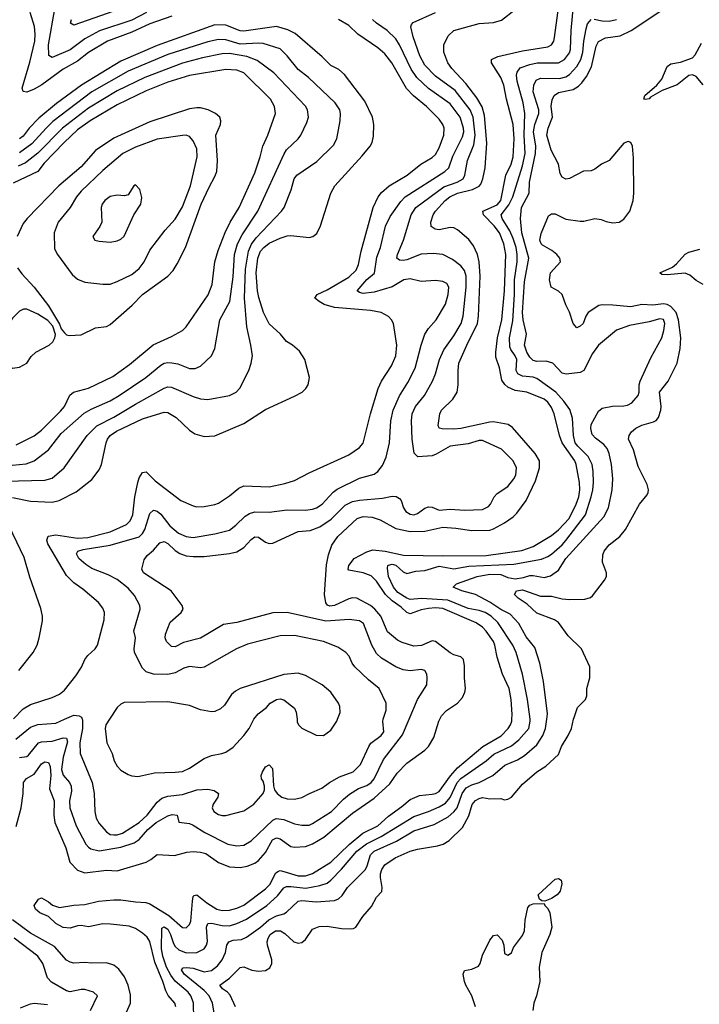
# Model space of a CAD drawing. Header units: inches. Extents: x 1834610 to 2027685, y 642842 to 774116.
# Tile 580 of 632: x 1984370 to 1988128, y 758424 to 763869. Entities that reach past the tile are written whole.
import ezdxf

# ---------------------------------------------------------------- set-up
doc = ezdxf.new("R2010")
doc.units = ezdxf.units.IN
doc.header["$MEASUREMENT"] = 0
doc.layers.add('B9785', color=7, linetype='Continuous')
doc.layers.add('B9786', color=7, linetype='Continuous')

msp = doc.modelspace()

# ---------------------------------------------------------------- linework, layer by layer
at = {"layer": 'B9785', "color": 5}
for points, elevation in [([(1984349, 759891), (1984430, 759956.4), (1984470, 759970.6), (1984570, 759978.5), (1984618.3, 760000)], 460), ([(1984350, 759407.2), (1984378.9, 759510), (1984389.6, 759590), (1984391.2, 759650), (1984407.8, 759672.2), (1984450, 759697.3), (1984490, 759753.8), (1984510, 759764.1), (1984530, 759761.8), (1984539.3, 759739.3), (1984542.5, 759690), (1984535.6, 759615.6), (1984560.6, 759550), (1984558.5, 759470), (1984565.2, 759430), (1984626.1, 759290), (1984647.7, 759210), (1984690, 759166), (1984730, 759151.2), (1984850, 759165), (1984910, 759162), (1985069.6, 759210.4), (1985095.9, 759224.1), (1985130, 759252.7), (1985226.3, 759246.3), (1985294.4, 759265.6), (1985330, 759268.8), (1985370, 759266.1), (1985398.7, 759258.7), (1985470, 759208.3), (1985530, 759183.5), (1985590, 759180.4), (1985628.1, 759188.1), (1985670, 759204.6), (1985690, 759218.4), (1985730, 759264.2), (1985767.3, 759332.7), (1985790, 759343.6), (1985810, 759338.4), (1985870, 759296.9), (1985890, 759292.2), (1985950, 759295.7), (1985990, 759310.6), (1986052.1, 759347.9), (1986210, 759481.3), (1986330, 759564.6), (1986416.1, 759643.9), (1986458, 759702), (1986510, 759756.8), (1986610.8, 759830), (1986630.8, 759850), (1986659.7, 759900.3), (1986687.6, 759990), (1986692.6, 760000)], 420), ([(1984370, 759788.9), (1984410, 759794.3), (1984419, 759801), (1984474.8, 759870), (1984490, 759876.3), (1984550, 759878.7), (1984610, 759897.2), (1984630, 759894.8), (1984634.6, 759874.6), (1984610, 759789.7), (1984601.8, 759721.8), (1984610, 759690.2), (1984645.3, 759650), (1984654.6, 759630), (1984656.6, 759603.4), (1984645.3, 759550), (1984647.8, 759510), (1984683.3, 759410), (1984736.1, 759310), (1984750, 759292.7), (1984763.8, 759283.8), (1984810, 759271.8), (1984930, 759292), (1985003.1, 759316.9), (1985030, 759334.8), (1985078.1, 759390), (1985125.7, 759430), (1985190, 759467), (1985214, 759474), (1985240.5, 759470), (1985250.4, 759430.4), (1985310, 759422.9), (1985330, 759415), (1985393.4, 759373.4), (1985521.1, 759310), (1985570, 759299.5), (1985610, 759304.2), (1985650, 759327.3), (1985770, 759443), (1985788.9, 759451.1), (1985830, 759446.1), (1985890, 759422.2), (1985930, 759414.3), (1985970, 759414.7), (1985990, 759424.6), (1986095, 759490), (1986161.2, 759558.8), (1986194, 759586), (1986243, 759617), (1986290, 759634.7), (1986313, 759650), (1986329.9, 759670), (1986381.5, 759778.5), (1986486.7, 759913.3), (1986523.7, 760000)], 440), ([(1985233.9, 758410), (1985228.4, 758430), (1985192, 758472), (1985177.9, 758497.9), (1985161.8, 758550), (1985117, 758657), (1985090, 758770.7), (1985075.2, 758795.2), (1985050, 758817.8), (1985010, 758842.6), (1984975.3, 758855.3), (1984872.2, 758867.8), (1984830, 758869.1), (1984750, 758853), (1984710, 758859.6), (1984690, 758858.1), (1984650, 758845.2), (1984610, 758849), (1984570.4, 758870), (1984529.9, 758909.9), (1984482.6, 758930), (1984456.9, 758950), (1984449.5, 758970), (1984475.1, 759004.9), (1984490, 759013.1), (1984530, 758990.2), (1984551.2, 758971.2), (1984590, 758959.2), (1984670, 758972.3), (1984730, 758974.9), (1984806.6, 758993.4), (1984890, 759001.7), (1984930, 759002.2), (1985009.9, 758990.1), (1985067.2, 758987.2), (1985090, 758979.5), (1985194.2, 758914.2), (1985270, 758848.2), (1985290, 758847.2), (1985310, 758864.7), (1985316.7, 758883.3), (1985325.3, 758994.7), (1985330, 759019.5), (1985335.3, 759024.7), (1985350, 759029.3), (1985404.7, 758984.7), (1985460.7, 758950), (1985490, 758942), (1985530, 758944.3), (1985570, 758955.2), (1985610, 758972.5), (1985730, 759062.2), (1985753.1, 759086.9), (1985786.8, 759150), (1985800.6, 759159.4), (1985810, 759163.4), (1985830, 759159), (1985910, 759134.9), (1985950, 759134.8), (1985990, 759147.5), (1986090, 759209.7), (1986192.7, 759307.3), (1986267, 759370), (1986350, 759410.1), (1986410, 759464.4), (1986483, 759517), (1986530, 759557.1), (1986580.8, 759579.2), (1986650, 759585.3), (1986670, 759589.6), (1986690, 759600.7), (1986752.3, 759687.7), (1986790, 759731.4), (1986930.5, 759849.5), (1987032.2, 759907.8), (1987071.1, 759950), (1987083.4, 759970), (1987090.5, 759990), (1987091.3, 760000)], 380), ([(1984716, 760000), (1984717.1, 759997.1), (1984717, 759950), (1984703.3, 759870), (1984705.5, 759810), (1984770.9, 759650), (1984782.3, 759590), (1984785.5, 759490), (1984793.8, 759453.8), (1984810, 759423.6), (1984850, 759376.9), (1984870, 759363.8), (1984890, 759360.5), (1984910, 759361.2), (1984938.5, 759370), (1985030, 759430.1), (1985075.3, 759470), (1985130, 759542.6), (1985156.2, 759563.8), (1985190, 759575), (1985270, 759584.2), (1985350, 759610.1), (1985410, 759613.6), (1985446.1, 759606.1), (1985470.2, 759590.2), (1985465, 759570), (1985440.2, 759530), (1985434.9, 759510), (1985443.1, 759490), (1985470, 759474), (1985490, 759467.3), (1985510, 759468.3), (1985610, 759494), (1985664.6, 759530), (1985715.8, 759590), (1985723.5, 759610), (1985724.7, 759630), (1985717, 759657), (1985707.6, 759670), (1985706, 759690), (1985712.3, 759710), (1985730, 759736.3), (1985750, 759747.3), (1985768, 759728), (1985772.9, 759632.9), (1985779.7, 759610), (1985793.5, 759590), (1985820.2, 759570), (1985850, 759559.6), (1985890, 759558), (1985930, 759566.8), (1985973, 759590), (1986041.6, 759618.4), (1986083.5, 759650), (1986137.8, 759682.2), (1986214.6, 759710), (1986254.7, 759750), (1986299.9, 759850), (1986312.1, 759867.9), (1986368.8, 759910), (1986383.2, 759930), (1986377.7, 759990), (1986380.8, 760000)], 460), ([(1984866.7, 760000), (1984847.1, 759970), (1984842.3, 759950), (1984852.2, 759870), (1984880.7, 759810), (1984892.9, 759770), (1984910, 759740.4), (1984930, 759719.3), (1984970, 759694), (1984990, 759687.3), (1985023.9, 759683.9), (1985050, 759689.1), (1985115.2, 759704.8), (1985230, 759707), (1985270, 759712), (1985309.7, 759730), (1985390, 759783.6), (1985430, 759800.3), (1985488, 759810), (1985510, 759818), (1985550, 759846.4), (1985609.6, 759910), (1985639.3, 759950), (1985662.5, 759997.5), (1985664.5, 760000)], 480), ([(1985335.2, 758255.2), (1985331.4, 758431.4), (1985316.2, 758470), (1985301.9, 758490), (1985230, 758551.7), (1985205.5, 758585.5), (1985182.2, 758630), (1985161.9, 758690), (1985154.7, 758730), (1985155.8, 758844.2), (1985170, 758852.2), (1985190, 758838.7), (1985204.7, 758810), (1985220.2, 758760.2), (1985230, 758743.9), (1985250, 758725), (1985290, 758708.8), (1985349.9, 758710.1), (1985389.7, 758730), (1985403.7, 758750), (1985409.1, 758770.9), (1985402.7, 758850), (1985410, 758870.2), (1985430, 758873.1), (1985490, 758859.7), (1985530, 758858.6), (1985570, 758870.1), (1985624.7, 758895.3), (1985737.6, 758970), (1985796, 759024), (1985830, 759068.4), (1985845.2, 759074.8), (1985870, 759076.2), (1985953.1, 759066.9), (1986030, 759080.7), (1986070, 759094.2), (1986091.4, 759110), (1986150, 759170.6), (1986234.3, 759270), (1986288, 759312), (1986368.1, 759351.9), (1986550, 759463.3), (1986630, 759490.6), (1986690, 759516), (1986723.8, 759536.2), (1986750, 759568.3), (1986789, 759650), (1986810, 759672.7), (1986948.8, 759771.2), (1986992.2, 759807.8), (1987090, 759853), (1987130, 759886.8), (1987186.1, 759950), (1987193.4, 759990), (1987192.1, 760000)], 360), ([(1985459, 758299), (1985436.1, 758430), (1985418.8, 758470), (1985390, 758499.9), (1985280.2, 758590), (1985265.7, 758614.3), (1985274.2, 758625.8), (1985292.6, 758627.4), (1985330, 758624.2), (1985390, 758603.3), (1985430, 758610.7), (1985464.2, 758635.8), (1985489.3, 758670), (1985507.8, 758710), (1985515.8, 758750), (1985527.2, 758770), (1985550, 758777.6), (1985597.3, 758782.7), (1985625.2, 758794.8), (1985701.6, 758850), (1985748.4, 758891.6), (1985790, 758913.6), (1985830, 758924.6), (1985846.4, 758933.6), (1985910, 758993.8), (1985930, 758997.5), (1986010, 758990.9), (1986110, 758997.5), (1986133.1, 759006.9), (1986153.9, 759026.1), (1986183, 759070), (1986282.4, 759170), (1986292.3, 759190), (1986309.3, 759250), (1986330.7, 759270), (1986453.6, 759326.4), (1986550, 759382.9), (1986662.7, 759417.3), (1986738.5, 759461.5), (1986770, 759487.5), (1986788.7, 759511.3), (1986817.1, 759590), (1986839.6, 759620.4), (1986870, 759637.9), (1986910.7, 759650), (1986986.4, 759690), (1987053.3, 759746.7), (1987123.3, 759776.7), (1987160.6, 759799.4), (1987230, 759859.5), (1987262, 759910), (1987277.1, 759950), (1987284.3, 760000)], 340), ([(1985564.2, 758410), (1985533.4, 758473.4), (1985519.4, 758490), (1985490.8, 758510), (1985476.8, 758530), (1985531.1, 758568.9), (1985590, 758627.1), (1985610, 758631.2), (1985653.3, 758613.3), (1985690, 758606.2), (1985728.8, 758611.2), (1985754.1, 758625.9), (1985765.2, 758650), (1985764.9, 758670), (1985739.6, 758750), (1985738.6, 758770), (1985743.4, 758790), (1985755.6, 758810), (1985784.4, 758830), (1985811.7, 758830), (1985835.6, 758815.6), (1985886.9, 758770), (1985910, 758761.3), (1985930, 758766), (1985950, 758782.3), (1985990, 758839), (1986025.4, 758854.6), (1986070, 758856.8), (1986150, 758843.9), (1986198.2, 758841.8), (1986216.8, 758843.2), (1986229.7, 758850.3), (1986268.3, 758910), (1986315, 758965), (1986342.8, 759017.2), (1986372.4, 759047.6), (1986374.8, 759070), (1986364.9, 759124.9), (1986365.7, 759145.7), (1986373, 759170), (1986390, 759195.4), (1986446.4, 759233.6), (1986529.5, 759270.5), (1986570, 759282.1), (1986680.3, 759299.7), (1986711.1, 759310), (1986745.6, 759330), (1986817.8, 759402.2), (1986853.3, 759466.7), (1986871.2, 759528.8), (1986890, 759550.9), (1986910, 759562.5), (1986930, 759567.1), (1986970, 759559.5), (1987030, 759561.6), (1987050, 759554.2), (1987070, 759558), (1987089.7, 759570), (1987150, 759641.8), (1987230, 759709.4), (1987279, 759741), (1987350, 759806), (1987366.8, 759850), (1987403.5, 759910), (1987420.5, 759950), (1987432.9, 760000)], 320), ([(1985903.8, 760000), (1985905.3, 759985.3), (1985911.3, 759970), (1985930, 759951.3), (1986010, 759911.7), (1986050, 759910.4), (1986090, 759939.3), (1986123.6, 759990), (1986127.3, 760000)], 480), ([(1986889.6, 758410), (1986870.8, 758470), (1986836.2, 758530), (1986830, 758549.4), (1986822, 758590), (1986829.2, 758610), (1986870, 758617.3), (1986906.2, 758633.8), (1986916.3, 758650), (1986930, 758696.3), (1986970, 758779.1), (1986990, 758804), (1987010, 758807.3), (1987038, 758778), (1987046.7, 758750), (1987050, 758705.5), (1987070, 758694.9), (1987090, 758708.5), (1987101.3, 758738.7), (1987150, 758804.9), (1987161.4, 758830), (1987165.3, 758890), (1987180, 758960), (1987190, 758972.4), (1987210, 758979.5), (1987270, 758982), (1987273, 758970), (1987290, 758953), (1987301.2, 758930), (1987312.3, 758850), (1987301.5, 758810), (1987257.1, 758710), (1987243, 758630), (1987245.4, 758550), (1987228, 758470), (1987212.9, 758430), (1987208.1, 758390)], 280), ([(1984912, 758268), (1984982.6, 758430), (1984983.3, 758476.7), (1984969.9, 758529.9), (1984950, 758576), (1984918.7, 758618.7), (1984890, 758640.7), (1984850, 758652.6), (1984770, 758651.1), (1984730, 758655.2), (1984670, 758651.6), (1984650, 758656.5), (1984628.6, 758668.6), (1984562.7, 758742.7), (1984430, 758816.4), (1984330, 758890.6)], 420), ([(1984761.5, 758390), (1984800.9, 758470), (1984779, 758490), (1984730, 758506.2), (1984710, 758506.4), (1984650, 758493.3), (1984630, 758498.5), (1984546.7, 758546.6), (1984523.7, 758570), (1984497.9, 758650), (1984470.6, 758690), (1984339.8, 758790)], 440), ([(1984375.4, 758404.6), (1984430, 758426), (1984450, 758429.3), (1984523.6, 758423.6)], 440)]:
    msp.add_lwpolyline(points, dxfattribs=dict(at, elevation=elevation))
at = {"layer": 'B9785', "color": 5, "elevation": 280}
msp.add_lwpolyline([(1987274, 758994), (1987256.5, 758996.5), (1987244.5, 759004.5), (1987236.2, 759030), (1987330, 759115.3), (1987350, 759118.7), (1987364.9, 759110), (1987368, 759090), (1987358.9, 759050), (1987342.6, 759030), (1987310, 759008.2)], close=True, dxfattribs=at)
at = {"layer": 'B9786', "color": 5}
for points, elevation in [([(1985032.9, 763967.1), (1984670, 763838.5), (1984651.1, 763850), (1984656.3, 763870)], 440), ([(1987091.3, 760000), (1987093.4, 760026.6), (1987087.7, 760110), (1987077.3, 760170), (1987040.4, 760250), (1987010, 760343.6), (1986997.8, 760410), (1986989.9, 760430), (1986950, 760488.3), (1986930, 760509.2), (1986894.1, 760534.1), (1986710, 760612.8), (1986670, 760616.4), (1986630, 760613.4), (1986590, 760606.3), (1986530, 760582.8), (1986510, 760589.9), (1986479.7, 760619.7), (1986430, 760654.9), (1986392.1, 760690), (1986343.6, 760763.6), (1986312.8, 760792.8), (1986270, 760811), (1986190, 760824.5), (1986185.7, 760830), (1986189.9, 760850), (1986220.2, 760890), (1986290, 760926.4), (1986323, 760937), (1986390.6, 760929.4), (1986492.6, 760907.4), (1986710, 760904.1), (1986950, 760906.5), (1987146.7, 760933.3), (1987210, 760956), (1987310, 761016.8), (1987350, 761048.3), (1987407.6, 761110), (1987447, 761190), (1987460.9, 761230), (1987467.9, 761270), (1987465.2, 761310), (1987447, 761410), (1987439.9, 761430), (1987369.9, 761530), (1987354.4, 761570), (1987324.7, 761690), (1987310, 761724), (1987290, 761753.1), (1987270, 761770.8), (1987173.6, 761810), (1987110, 761818.2), (1987070, 761837.1), (1987051.7, 761851.7), (1987035.8, 761875.8), (1987023.5, 761943.5), (1987003, 762003), (1987002.3, 762030), (1987012.4, 762110), (1987036.8, 762210), (1987050.2, 762370), (1987058.7, 762570), (1987048, 762630), (1987023.4, 762690), (1986993.2, 762730), (1986935.1, 762790), (1986930.5, 762810), (1987010, 762846.2), (1987030.5, 762870), (1987057.8, 763010), (1987087, 763070), (1987099.6, 763110), (1987105.1, 763210), (1987099.1, 763290), (1987061.8, 763430), (1987047, 763507), (1987029.9, 763549.9), (1986978.5, 763630), (1986978.3, 763650), (1987014.5, 763665.5), (1987150, 763697.9), (1987290, 763720.1), (1987309.9, 763730.1), (1987322.8, 763750), (1987327.8, 763770), (1987356.9, 763990)], 380), ([(1985071.3, 763908.7), (1984990, 763866.8), (1984811.9, 763808.1), (1984730, 763763.6), (1984650, 763702.6), (1984550, 763659.4), (1984530.7, 763670.7), (1984528.7, 763730), (1984565.2, 763930)], 460), ([(1986692.6, 760000), (1986701.7, 760018.3), (1986730.4, 760049.6), (1986790.7, 760089.3), (1986818.8, 760121.2), (1986832.3, 760150), (1986835.7, 760170), (1986829.8, 760230.2), (1986830, 760295.3), (1986823.5, 760330), (1986810, 760346), (1986770, 760355.9), (1986750, 760367.6), (1986670, 760431.2), (1986650, 760433.1), (1986591.3, 760408.7), (1986550, 760404), (1986484.7, 760424.7), (1986458.3, 760438.3), (1986403.3, 760483.3), (1986367.7, 760570), (1986334.7, 760610), (1986310, 760629), (1986234.3, 760670), (1986210, 760672.1), (1986190, 760667), (1986111, 760629), (1986085.9, 760625.9), (1986071.5, 760631.5), (1986063.5, 760643.5), (1986056.2, 760690), (1986066, 760854), (1986077.5, 760910), (1986096.7, 760963.3), (1986128.7, 761011.3), (1986235.6, 761110), (1986270, 761120.8), (1986318.2, 761118.2), (1986363.5, 761103.5), (1986450, 761055), (1986530, 761039.5), (1986610, 761039.7), (1986710, 761062), (1986782.5, 761057.5), (1986870, 761044), (1986970, 761046.5), (1986990, 761052.9), (1987050, 761086.1), (1987099.6, 761120.4), (1987119.3, 761140.7), (1987170.8, 761210), (1987221.5, 761318.5), (1987244.6, 761390), (1987244.2, 761430), (1987221.1, 761470), (1987094.1, 761614.1), (1987070.3, 761630.3), (1986990, 761644.8), (1986970, 761644), (1986810, 761608.2), (1986770, 761604.8), (1986705.9, 761605.9), (1986689.9, 761609.9), (1986684.7, 761624.7), (1986692.9, 761690), (1986703.2, 761710), (1986764.5, 761770), (1986788.8, 761810), (1986795.5, 761850), (1986794.1, 761930), (1986799, 761970), (1986842.1, 762070), (1986901.7, 762190), (1986907.8, 762230), (1986916.2, 762450), (1986910.7, 762530), (1986902.3, 762570), (1986879, 762619), (1986853.1, 762653.1), (1986790, 762707.8), (1986770, 762717.8), (1986750, 762719.5), (1986690, 762707.2), (1986667, 762710), (1986646.1, 762726.1), (1986643.5, 762750), (1986656.8, 762790), (1986669.9, 762810), (1986723.6, 762870), (1986747.7, 762890), (1986790, 762909.4), (1986874.6, 762930), (1986910, 762948.1), (1986919.6, 762960.4), (1986931.3, 762988.7), (1986943.4, 763050), (1986953.1, 763186.9), (1986939.4, 763339.4), (1986926.8, 763386.8), (1986897, 763437), (1986836.7, 763516.7), (1986759.5, 763599.5), (1986738.3, 763630), (1986715.2, 763690), (1986715.7, 763730), (1986739.4, 763780.6), (1986771.1, 763808.9), (1986910, 763847.7), (1986990, 763854.2), (1987033.9, 763866.1), (1987110, 763925)], 420), ([(1987192.1, 760000), (1987177.8, 760110), (1987150.4, 760250), (1987116, 760370), (1987097.6, 760410), (1987014.6, 760534.6), (1986977.3, 760570), (1986943.9, 760590), (1986910, 760601.8), (1986850, 760613.1), (1986738.2, 760658.2), (1986591.8, 760668.2), (1986530, 760663.1), (1986510, 760669.2), (1986460.9, 760700.9), (1986436.7, 760730), (1986409.9, 760790), (1986404.2, 760835.8), (1986405.7, 760850), (1986410, 760853.4), (1986430, 760857.6), (1986450, 760853.2), (1986490, 760816.3), (1986510, 760805.9), (1986560.6, 760819.4), (1986610, 760822.6), (1986690, 760847.5), (1986770, 760831.5), (1986853, 760847), (1987101.7, 760858.4), (1987255.1, 760884.9), (1987290, 760899.6), (1987310, 760914.2), (1987370, 760965.6), (1987390, 760988.4), (1987499.4, 761130), (1987529.2, 761230), (1987539.3, 761270), (1987542.7, 761310), (1987541.5, 761370), (1987534.9, 761410), (1987514.1, 761454.1), (1987455.9, 761510), (1987442, 761530), (1987432.8, 761570), (1987426.2, 761666.2), (1987412.7, 761712.7), (1987379.6, 761759.6), (1987334.9, 761810), (1987230, 761884.1), (1987210, 761891.7), (1987150, 761897.3), (1987124.5, 761910), (1987114.5, 761930), (1987118.4, 761990), (1987109.8, 762010), (1987084.9, 762044.9), (1987080.9, 762060.9), (1987078.9, 762110), (1987096.2, 762203.8), (1987106.5, 762350), (1987106.4, 762430), (1987120.8, 762530), (1987120.4, 762570), (1987115.2, 762610), (1987099.5, 762659.5), (1987081.1, 762701.1), (1987037.9, 762770), (1987033, 762790), (1987075, 762845), (1987097.5, 762890), (1987150, 763060.2), (1987165.4, 763130), (1987158.6, 763230), (1987163.4, 763350), (1987153.8, 763410), (1987120.1, 763530), (1987116.9, 763563.1), (1987120, 763580), (1987137.4, 763602.6), (1987190, 763622.1), (1987231, 763631), (1987348.6, 763631.4), (1987382.6, 763650), (1987410, 763686.2), (1987415, 763705), (1987418.7, 763810), (1987432.2, 763947.8)], 360), ([(1987432.9, 760000), (1987435.4, 760010), (1987455.2, 760064.8), (1987498.4, 760110), (1987505.1, 760130), (1987506, 760170), (1987522, 760230), (1987522.7, 760290), (1987477.4, 760390), (1987402.5, 760462.5), (1987350, 760534.5), (1987327.8, 760550), (1987230, 760586.6), (1987176.1, 760636.1), (1987126.9, 760670), (1987106, 760690), (1987117, 760710), (1987150, 760715.6), (1987250, 760681.3), (1987310, 760680.7), (1987370, 760666.6), (1987410, 760662.9), (1987495, 760665), (1987526.3, 760673.7), (1987537.2, 760682.8), (1987604.2, 760770), (1987614.7, 760790), (1987615.6, 760810), (1987593.3, 760870), (1987594.7, 760910), (1987601.7, 760930), (1987630, 760965.3), (1987689.2, 761010.7), (1987719.8, 761050), (1987797.7, 761190), (1987838.9, 761241.1), (1987844.8, 761255.2), (1987846.8, 761270), (1987838.9, 761298.9), (1987790, 761398.4), (1987764.5, 761490), (1987736.5, 761550), (1987739.3, 761570), (1987752.2, 761590), (1987776.9, 761610), (1987810, 761626.4), (1987875.4, 761644.6), (1987890, 761653.1), (1987901.8, 761670), (1987914.8, 761710), (1987916.5, 761730), (1987907.2, 761810), (1987954.9, 761870), (1988006.1, 761970), (1988022.9, 762050), (1988025.7, 762110), (1988012.5, 762210), (1988000.5, 762250), (1987970, 762284), (1987950, 762294), (1987930, 762297.1), (1987870, 762290.3), (1987810, 762294.2), (1987750, 762280.4), (1987650, 762291), (1987590, 762292.1), (1987571.8, 762288.2), (1987513, 762250), (1987500.4, 762230), (1987486, 762190), (1987470, 762174), (1987450, 762164.5), (1987430, 762189.2), (1987410.9, 762250.9), (1987390, 762293.2), (1987369.7, 762349.7), (1987350, 762367.6), (1987308.5, 762390), (1987298.8, 762430), (1987305.8, 762470), (1987359.7, 762530), (1987355.8, 762550), (1987339.4, 762570), (1987312.4, 762592.4), (1987261.6, 762621.6), (1987253.3, 762630), (1987246.8, 762650), (1987253.8, 762686.2), (1987294.7, 762785.3), (1987310, 762796.5), (1987330, 762795.2), (1987390, 762765.5), (1987470, 762754.4), (1987490, 762754.8), (1987550, 762769.4), (1987585, 762765), (1987612.5, 762752.5), (1987650, 762745.2), (1987685.2, 762750), (1987710, 762766.7), (1987743.5, 762810), (1987761.5, 762870), (1987765.6, 762910), (1987763.5, 763103.5), (1987758, 763170), (1987749.4, 763189.4), (1987735.1, 763195.1), (1987710, 763186.6), (1987629.5, 763090.5), (1987587.6, 763070), (1987550, 763042), (1987530, 763034), (1987488.3, 763031.7), (1987410, 762990.6), (1987390, 762988), (1987370, 762998.3), (1987359.4, 763019.4), (1987349.8, 763070), (1987308.3, 763148.3), (1987285.2, 763230), (1987291.5, 763270), (1987316.7, 763330), (1987308, 763392), (1987313.5, 763426.5), (1987326, 763450), (1987350, 763467.4), (1987430, 763482.8), (1987459.2, 763500.8), (1987479, 763521), (1987504.2, 763555.8), (1987532.2, 763607.8), (1987557.8, 763722.2), (1987570.9, 763749.1), (1987610, 763768.9), (1987690, 763779.4), (1987751.1, 763808.9), (1987910, 763914)], 320), ([(1984336.7, 760003.3), (1984390, 760057.5), (1984430, 760081.5), (1984550, 760121.4), (1984590, 760139.3), (1984618.1, 760161.9), (1984679.9, 760240.1), (1984712.1, 760287.9), (1984730, 760330.3), (1984747.2, 760352.8), (1984788.4, 760390), (1984801.1, 760410), (1984838, 760550), (1984839.8, 760590), (1984830, 760615.1), (1984805.2, 760645.2), (1984720.3, 760720.3), (1984670, 760755.4), (1984630, 760795), (1984525.3, 760970), (1984519.9, 760990), (1984527.4, 761012.6), (1984570, 761021), (1984690, 761002.6), (1984746.4, 761006.4), (1984870, 761036.5), (1984961.7, 761078.3), (1984981.5, 761098.5), (1984996.2, 761130), (1985007.7, 761230), (1985023, 761310), (1985030, 761335.8), (1985050, 761364.6), (1985070, 761368.8), (1985119.1, 761319.1), (1985261.1, 761210), (1985330, 761180.6), (1985350, 761175.9), (1985390, 761176.2), (1985450, 761187.5), (1985470, 761196.2), (1985530, 761236.5), (1985581.6, 761278.4), (1985610, 761291.1), (1985750, 761286.4), (1985836.2, 761303.8), (1985890, 761320.6), (1985970, 761363.7), (1986190, 761462.3), (1986250, 761502.9), (1986270, 761527.4), (1986309.2, 761690), (1986352.5, 761830), (1986370.4, 761869.6), (1986425.3, 761954.7), (1986449.2, 762010), (1986455, 762070), (1986436.5, 762190), (1986426.4, 762210), (1986410, 762227.4), (1986369.2, 762249.2), (1986310, 762260.9), (1986110, 762278.4), (1986054.6, 762294.6), (1986026, 762310), (1986002.9, 762330), (1986014.5, 762350), (1986070, 762375.3), (1986190, 762446), (1986230, 762484.1), (1986244.3, 762515.7), (1986259.2, 762590), (1986324.1, 762830), (1986352.6, 762890), (1986370, 762912.7), (1986413.2, 762950), (1986511.8, 763010), (1986589, 763071), (1986650, 763106.7), (1986670, 763124.7), (1986690, 763160.3), (1986715.3, 763230), (1986717.8, 763270), (1986710.3, 763290.3), (1986690, 763319), (1986620.2, 763390), (1986547.7, 763447.7), (1986508.3, 763488.3), (1986427.5, 763630), (1986390, 763681), (1986350, 763714), (1986240.7, 763790), (1986190, 763837.8), (1986133.5, 763870)], 480), ([(1985211.3, 763888.7), (1985090, 763847.2), (1984990, 763800.8), (1984855.5, 763750), (1984751.3, 763688.7), (1984690, 763639.5), (1984610, 763596.4), (1984491.9, 763510), (1984450, 763485.7), (1984409.1, 763469.1), (1984390, 763471.3), (1984383.2, 763490), (1984425.6, 763634.4), (1984453.5, 763750), (1984456.3, 763790), (1984452.6, 763832.6), (1984428.2, 763910)], 480), ([(1986380.8, 760000), (1986396.8, 760050), (1986396.4, 760090), (1986358.3, 760170), (1986298.9, 760218.9), (1986223.9, 760290), (1986208.4, 760310), (1986191.1, 760350), (1986173, 760370), (1986130, 760399.8), (1986049.9, 760429.9), (1985890, 760463), (1985810, 760462), (1985630, 760414.9), (1985568.2, 760390), (1985390, 760289.1), (1985370, 760285.6), (1985310, 760291.7), (1985277.8, 760282.2), (1985230, 760257.3), (1985190, 760247.7), (1985109.9, 760249.9), (1985070, 760261.7), (1985050, 760282), (1985005.5, 760370), (1985003.1, 760390), (1985010.9, 760450), (1985001.4, 760490), (1985036.1, 760610), (1985034.5, 760630), (1985005.4, 760685.4), (1984970, 760726.2), (1984910, 760772.7), (1984859.2, 760799.2), (1984770, 760834.9), (1984735.5, 760855.5), (1984697.4, 760890), (1984685.3, 760914.7), (1984691.1, 760930), (1984720.4, 760939.7), (1984870, 760963.7), (1985030.8, 761009.2), (1985050, 761027.3), (1985062.2, 761050), (1985090, 761139), (1985110, 761157.3), (1985130, 761151.9), (1985150, 761134.3), (1985200.5, 761070), (1985247.8, 761030), (1985290, 761010.7), (1985330, 761005), (1985450, 761025.1), (1985530, 761046.5), (1985565.8, 761074.2), (1985616.1, 761123.9), (1985641.4, 761138.6), (1985670, 761148), (1985750, 761145.5), (1985850, 761158.5), (1985950, 761156.3), (1985990, 761162), (1986010.7, 761169.3), (1986042.5, 761190), (1986103.8, 761256.2), (1986126.4, 761273.6), (1986250, 761332.8), (1986330, 761356.3), (1986350.8, 761370), (1986375.9, 761404.1), (1986396.8, 761450), (1986415, 761530), (1986422.2, 761650), (1986435.8, 761710), (1986470.3, 761789.7), (1986516.4, 761863.6), (1986557.7, 761942.3), (1986589.9, 762070), (1986610.5, 762129.5), (1986630, 762160.9), (1986672.1, 762210), (1986723.9, 762296.1), (1986739.5, 762350), (1986742.5, 762390), (1986732.1, 762410), (1986710, 762421.6), (1986670, 762426.3), (1986590, 762421.5), (1986530, 762435.8), (1986493.4, 762430), (1986430, 762392.8), (1986330, 762362.6), (1986270, 762355.2), (1986250, 762359.8), (1986235.4, 762370), (1986290, 762432.5), (1986332.1, 762467.9), (1986344.2, 762555.8), (1986365.6, 762610), (1986393.3, 762726.7), (1986419.5, 762780.5), (1986476.8, 762863.2), (1986501, 762890), (1986720.7, 763030), (1986742.1, 763050), (1986765.9, 763114.1), (1986818.3, 763221.7), (1986825.2, 763250), (1986824.9, 763270), (1986804.9, 763330), (1986750, 763403.8), (1986629.7, 763489.7), (1986565.8, 763550), (1986535.2, 763595.2), (1986470, 763730.8), (1986450, 763762.6), (1986402.6, 763810), (1986342.5, 763850), (1986321.4, 763870)], 460), ([(1986523.7, 760000), (1986570.5, 760109.5), (1986620.5, 760190), (1986624, 760230), (1986621.1, 760250), (1986610, 760269.5), (1986590, 760274.8), (1986530, 760268.7), (1986490, 760273.7), (1986450, 760289.8), (1986370, 760338), (1986343.7, 760363.7), (1986317.2, 760410), (1986271.7, 760530), (1986250, 760545), (1986192.5, 760552.5), (1986063, 760543), (1985850, 760591.4), (1985770, 760589.4), (1985570, 760536.2), (1985496.3, 760523.7), (1985370.9, 760449.1), (1985275.1, 760424.9), (1985230, 760401.2), (1985210, 760403.5), (1985182.4, 760430), (1985174.6, 760450), (1985176.2, 760470), (1985202.7, 760537.3), (1985263.7, 760590), (1985273.4, 760610), (1985268.9, 760630), (1985207.6, 760710), (1985054, 760810), (1985046.3, 760830), (1985058, 760882), (1985074.9, 760905.1), (1985110, 760935.6), (1985144.8, 760975.2), (1985170, 760982.8), (1985190, 760972.4), (1985230, 760934.5), (1985256.4, 760916.4), (1985290, 760904.1), (1985330, 760900.6), (1985390, 760901), (1985530, 760917.1), (1985570, 760926.3), (1985609, 760950), (1985650, 760994.3), (1985670, 761008.6), (1985690, 761007.8), (1985730, 760980.1), (1985750, 760972.3), (1985770, 760975), (1985910, 761039), (1985975.7, 761044.3), (1986030, 761063.9), (1986092.2, 761107.8), (1986170, 761184.1), (1986210, 761203.9), (1986250, 761212.9), (1986376.1, 761223.9), (1986430, 761234.2), (1986451.5, 761231.5), (1986470, 761221.7), (1986480.3, 761210), (1986492.2, 761170), (1986504.7, 761150), (1986530, 761134.8), (1986550, 761131.8), (1986570, 761138), (1986610, 761167.2), (1986630, 761175.8), (1986650, 761172.9), (1986690, 761156), (1986750, 761163), (1986830, 761157.5), (1986930, 761161), (1986962.8, 761177.2), (1986973.6, 761190), (1986993.1, 761230), (1987010, 761249), (1987070, 761287.2), (1987102.9, 761330), (1987112.7, 761350), (1987116.2, 761390), (1987098.8, 761430), (1987033.8, 761493.8), (1986930, 761541.1), (1986910, 761541.8), (1986850, 761523.8), (1986750, 761511.4), (1986673.3, 761466.7), (1986650, 761457.8), (1986572.3, 761452.3), (1986552.2, 761472.2), (1986541, 761550), (1986536.9, 761650), (1986540.4, 761690), (1986558.4, 761730), (1986609, 761791), (1986652.2, 761870), (1986669.9, 761910.1), (1986691.6, 761990), (1986715.8, 762044.3), (1986770, 762120.2), (1986811.3, 762190), (1986822.3, 762230), (1986838, 762390), (1986839.3, 762450), (1986830, 762482.4), (1986810, 762507.4), (1986762.9, 762542.9), (1986709.9, 762569.9), (1986656.5, 762576.5), (1986590, 762571.8), (1986510, 762541.3), (1986490, 762537.9), (1986470, 762538.8), (1986455.1, 762550), (1986459.5, 762570), (1986493.2, 762650), (1986535.4, 762790), (1986560.7, 762830), (1986714.7, 762945.3), (1986789.6, 762970.4), (1986822.1, 762990), (1986831.1, 763010), (1986846.4, 763090), (1986882.1, 763177.9), (1986889, 763230), (1986878, 763330), (1986860.5, 763370), (1986777.6, 763477.6), (1986670, 763556.6), (1986610, 763617.9), (1986583.2, 763670), (1986546.2, 763773.9), (1986532.4, 763830), (1986536.4, 763843.6), (1986546.3, 763853.7), (1986670, 763908.8)], 440), ([(1987284.3, 760000), (1987288.6, 760030), (1987266.4, 760210), (1987246.4, 760310), (1987217.8, 760397.8), (1987170, 760455.6), (1987129.8, 760530), (1987082.4, 760582.4), (1987030, 760606.4), (1986970, 760647.3), (1986890.8, 760690.8), (1986814, 760710), (1986767, 760730), (1986786, 760750), (1986900.4, 760790), (1986970, 760802.1), (1987030, 760800.9), (1987070, 760784.8), (1987110, 760777.6), (1987156.4, 760783.6), (1987190, 760794.7), (1987210, 760795.7), (1987270, 760784), (1987306, 760794), (1987350, 760825.7), (1987389.9, 760890), (1987599.4, 761120.6), (1987625, 761170), (1987646.2, 761270), (1987649.9, 761330), (1987641.7, 761410), (1987629.4, 761469.4), (1987617.7, 761497.7), (1987599.7, 761519.7), (1987554.2, 761554.2), (1987535.6, 761575.6), (1987527.6, 761607.6), (1987530.7, 761630), (1987570, 761704.4), (1987590, 761720.9), (1987647.6, 761732.4), (1987710, 761733.1), (1987730, 761737.4), (1987754.2, 761750), (1987789.1, 761790), (1987795.4, 761810), (1987796.2, 761850), (1987801.6, 761870), (1987860.4, 761999.6), (1987921.2, 762110), (1987932.6, 762150), (1987937.5, 762190), (1987930, 762212), (1987910, 762215.2), (1987850, 762198), (1987741.6, 762178.4), (1987670, 762152.1), (1987570.1, 762069.9), (1987537.2, 762022.8), (1987490.3, 761930), (1987470, 761918), (1987390.9, 761909.1), (1987370, 761914.2), (1987318.3, 761970), (1987281.1, 761981.1), (1987230, 761979.3), (1987210, 761983.9), (1987190, 762002.8), (1987174.5, 762030), (1987161.1, 762070), (1987171.8, 762130), (1987154.4, 762210), (1987150.6, 762250.6), (1987160.7, 762419.3), (1987186.1, 762550), (1987146.9, 762690), (1987138.7, 762770), (1987144.7, 762830), (1987186.5, 762910), (1987188.3, 762970), (1987222.3, 763130), (1987223.4, 763170), (1987210.9, 763250), (1987219, 763290), (1987240.6, 763350), (1987240.6, 763370), (1987208.5, 763470), (1987212.1, 763507.9), (1987225.9, 763534.1), (1987250, 763545.2), (1987355.3, 763544.7), (1987390, 763553.3), (1987410, 763566.9), (1987450.2, 763609.8), (1987473.3, 763650), (1987484.7, 763690), (1987489.4, 763750.6), (1987501.8, 763818.2), (1987510, 763846), (1987519.8, 763860.2), (1987530, 763870.1)], 340), ([(1987547.4, 763872.6), (1987590, 763862.4), (1987630, 763860.3), (1987670, 763869.6)], 340), ([(1984330, 761227.3), (1984430, 761206.8), (1984550, 761201.2), (1984589.3, 761210.7), (1984681.8, 761258.2), (1984770, 761326.5), (1984810, 761380.3), (1984823.4, 761410), (1984848.3, 761530), (1984856.1, 761550), (1984870.6, 761569.4), (1984905.9, 761594.1), (1985050, 761661.9), (1985150, 761693.4), (1985170, 761698.1), (1985190, 761696.3), (1985234.9, 761670), (1985310, 761599), (1985339.1, 761579.1), (1985390, 761564.7), (1985450, 761566.9), (1985610, 761636.5), (1985730, 761713.4), (1985890, 761786.3), (1985931.8, 761810), (1985953, 761830), (1985965.1, 761850), (1985972.8, 761890), (1985946.3, 761990), (1985916.6, 762036.6), (1985878, 762070), (1985845.7, 762090), (1985811.6, 762130), (1985750, 762188), (1985717.9, 762250), (1985692.2, 762332.2), (1985685.1, 762370), (1985677.6, 762470), (1985686.9, 762550), (1985702.4, 762590), (1985719.4, 762610), (1985750, 762633.2), (1985810, 762661), (1985850, 762673.9), (1985870, 762675), (1985970, 762665.6), (1985991.6, 762670), (1986013.2, 762686.8), (1986032.8, 762730), (1986090.8, 762910), (1986111.8, 762950), (1986263.5, 763116.5), (1986308.1, 763170), (1986319.4, 763190), (1986325.7, 763225.7), (1986327.8, 763290), (1986320.3, 763330), (1986279.3, 763419.3), (1986166.5, 763566.5), (1986134.1, 763594.1), (1986090, 763615.8), (1986043.5, 763663.5), (1985893.1, 763793.1), (1985852.8, 763812.8), (1985790, 763830.8), (1985610, 763805.1), (1985590, 763808.6), (1985510, 763838.8), (1985450, 763840.7), (1985130, 763726.1), (1984930, 763640.3), (1984712.7, 763507.3), (1984574, 763406), (1984475.4, 763324.6), (1984423.1, 763270), (1984390, 763224.4), (1984370, 763211.2)], 520), ([(1984290, 761317.6), (1984510, 761322.5), (1984550, 761333.1), (1984616.5, 761390), (1984744, 761570), (1984796.5, 761623.5), (1984890, 761671.5), (1985010, 761743.8), (1985170, 761831.5), (1985190, 761838.8), (1985210, 761836.8), (1985330, 761786), (1985370, 761773), (1985410, 761768.1), (1985530, 761790.2), (1985566.3, 761810), (1985588.3, 761831.7), (1985638, 761930), (1985650.9, 761970), (1985656.8, 762010), (1985649, 762070), (1985626.8, 762170), (1985613.3, 762330), (1985618.8, 762490), (1985634.9, 762590), (1985652.6, 762627.4), (1985678, 762662), (1985818.5, 762810), (1985832.6, 762830), (1985871.5, 762928.5), (1985887.3, 762990), (1985901.8, 763010), (1986014.1, 763085.9), (1986105.4, 763174.6), (1986124.5, 763210), (1986142.4, 763310), (1986143.9, 763350), (1986139.8, 763370), (1986114.8, 763410), (1985966.3, 763550), (1985910, 763594), (1985849.9, 763669.9), (1985810, 763707.4), (1985716.9, 763736.9), (1985690, 763739.7), (1985590, 763734.3), (1985510, 763757.4), (1985470, 763759.5), (1985410, 763747.7), (1985190, 763676.2), (1984970, 763584.2), (1984770, 763470.7), (1984554, 763306), (1984516.2, 763270), (1984438, 763182), (1984370, 763132.8)], 540), ([(1988149.5, 763509.5), (1988110, 763555.1), (1988090, 763564.1), (1988070, 763560.3), (1988005.2, 763510), (1987922.4, 763477.6), (1987858.6, 763441.4), (1987850, 763431.3), (1987830, 763427.2), (1987822, 763430), (1987826.3, 763450), (1987892.8, 763507.2), (1987919.9, 763540.1), (1987950, 763611.4), (1987970, 763624.9), (1988024.7, 763635.3), (1988090, 763658.9), (1988105.1, 763674.9), (1988140.2, 763739.8)], 280), ([(1984290, 761401.8), (1984406.7, 761413.3), (1984450.8, 761429.2), (1984530, 761490.2), (1984599.9, 761580.1), (1984726, 761694), (1984764.6, 761715.4), (1984870, 761760.9), (1984920.7, 761790), (1985068.1, 761890), (1985150, 761957.9), (1985170, 761969.5), (1985190, 761973.8), (1985212.2, 761972.2), (1985245.3, 761965.3), (1985310, 761941.1), (1985340.6, 761939.4), (1985370, 761952.2), (1985430, 762010.5), (1985448.4, 762050), (1985477.5, 762210), (1985531.5, 762310), (1985550, 762446.8), (1985557.7, 762570), (1985574.5, 762630), (1985600.4, 762679.6), (1985686.5, 762810), (1985831.7, 763128.3), (1985845.8, 763150), (1985909.8, 763210), (1985924.8, 763230), (1985958.8, 763301.2), (1985966.3, 763330), (1985962, 763370), (1985950, 763390.9), (1985774.7, 763574.7), (1985683.4, 763643.4), (1985625.9, 763665.9), (1985530, 763681.9), (1985490, 763679.9), (1985381.3, 763658.7), (1985270, 763628), (1985061.5, 763550), (1984910, 763476.3), (1984750, 763380.5), (1984606.8, 763270), (1984470, 763132), (1984402.8, 763077.2), (1984361.1, 763058.9)], 560), ([(1984350, 761518.7), (1984450, 761567.5), (1984490, 761598.7), (1984596.5, 761703.5), (1984618, 761730), (1984648, 761792), (1984667.2, 761810), (1984750, 761832.3), (1984884.8, 761895.2), (1984977.1, 761962.9), (1985108.9, 762071.1), (1985210, 762116.6), (1985270.4, 762149.6), (1985289.9, 762170.1), (1985411.7, 762348.3), (1985434.6, 762405.4), (1985449.4, 762529.4), (1985467.3, 762592.7), (1985506.9, 762693.1), (1985534.6, 762750), (1985583, 762830), (1985670, 763022.3), (1985700.5, 763110), (1985715.3, 763170), (1985743, 763230), (1985784, 763350), (1985779.9, 763390), (1985757.3, 763430), (1985610, 763575), (1985570, 763589.4), (1985510, 763593.4), (1985310, 763561.5), (1985190, 763523.2), (1985070, 763475.4), (1984910, 763398.9), (1984759.5, 763310), (1984690, 763260.1), (1984615.6, 763190), (1984505, 763075), (1984470, 763028.9), (1984334.9, 762965.1)], 580), ([(1984357.8, 762497.8), (1984383, 762463), (1984450, 762390.7), (1984530, 762287.3), (1984590, 762186), (1984600.3, 762160.3), (1984617.4, 762137.4), (1984630, 762126.4), (1984643.4, 762123.4), (1984710, 762126.5), (1984790, 762165.2), (1984850, 762172.9), (1984870, 762183.2), (1984991.6, 762290), (1985050, 762350.2), (1985189.3, 762450.7), (1985218, 762482), (1985241.3, 762518.7), (1985287.1, 762610), (1985374.3, 762850), (1985417.2, 762942.8), (1985450, 763001.3), (1985459.9, 763030), (1985463.8, 763090), (1985454.6, 763230), (1985479.8, 763290), (1985481.8, 763310), (1985476.4, 763330), (1985453.6, 763350), (1985411.8, 763370), (1985370, 763381.2), (1985350, 763382.4), (1985310, 763375.6), (1985090, 763304.6), (1984890, 763213.9), (1984790, 763145.3), (1984710, 763055.8), (1984586.1, 762950), (1984411, 762770), (1984390, 762742.6), (1984357.1, 762670)], 620), ([(1988150, 762404.3), (1988110, 762427.4), (1988075.7, 762455.7), (1988050, 762467.5), (1987950, 762458.8), (1987920.7, 762460.7), (1987909.4, 762469.4), (1987979.3, 762500.7), (1988001.4, 762518.6), (1988050, 762572.8), (1988070, 762584.1), (1988130, 762599.7)], 280), ([(1984365.2, 760270), (1984444.2, 760370), (1984466.3, 760410), (1984478.5, 760450), (1984495.9, 760544.1), (1984496.7, 760570), (1984487.3, 760612.7), (1984427, 760787), (1984395.8, 760895.8), (1984291, 761111)], 520), ([(1986127.3, 760000), (1986141.6, 760038.4), (1986139.7, 760070), (1986133.1, 760090), (1986091.3, 760150), (1986042.7, 760190), (1985950, 760242.6), (1985910, 760256), (1985830, 760247.8), (1985590, 760169.8), (1985563.8, 760156.2), (1985542.3, 760137.7), (1985501.8, 760078.2), (1985481.2, 760058.8), (1985450, 760042.4), (1985430, 760042), (1985370, 760053.3), (1985310, 760075.8), (1985190, 760096.8), (1984947.7, 760092.3), (1984930, 760084.5), (1984910, 760066), (1984866.7, 760000)], 480), ([(1985664.5, 760000), (1985689.5, 760030), (1985735.2, 760064.8), (1985756, 760090), (1985790, 760110.4), (1985810, 760113), (1985830, 760107.3), (1985890, 760061.6), (1985899.7, 760039.7), (1985903.8, 760000)], 480), ([(1984618.3, 760000), (1984670, 760023), (1984699.8, 760019.8), (1984711.5, 760011.5), (1984716, 760000)], 460)]:
    msp.add_lwpolyline(points, dxfattribs=dict(at, elevation=elevation))
for points, elevation in [([(1985290, 763229.8), (1985270, 763228.9), (1985130, 763208.1), (1985010, 763164.5), (1984940.7, 763130), (1984830, 763035.8), (1984710, 762920.3), (1984684.4, 762890), (1984648.7, 762831.3), (1984583.5, 762750), (1984561, 762690), (1984562.8, 762602.8), (1984579.2, 762570), (1984659.8, 762459.8), (1984690, 762434), (1984730, 762417.8), (1984830, 762405.8), (1984870, 762406.9), (1984910, 762421.5), (1984990, 762460.7), (1985030, 762493.4), (1985058.4, 762530), (1985090, 762594.3), (1985174.9, 762705.1), (1985230, 762766), (1985270, 762833.6), (1985314.9, 762950), (1985351.2, 763110), (1985350, 763154.5), (1985330, 763198.7), (1985310, 763222.6)], 640), ([(1985010, 762955.3), (1985002, 762950), (1984970, 762901.2), (1984950, 762895.1), (1984910, 762899.6), (1984870, 762891), (1984840.3, 762870), (1984825.8, 762850), (1984820.8, 762830), (1984824.2, 762750), (1984814, 762726), (1984774, 762670), (1984786, 762650), (1984810, 762643.7), (1984870, 762639.5), (1984910, 762647.2), (1984930, 762654.9), (1984948.2, 762671.8), (1985001.3, 762790), (1985040.7, 762850), (1985045.6, 762885.6), (1985034, 762930)], 660), ([(1984410, 762269), (1984391.3, 762268.7), (1984370, 762258), (1984330, 762219.3), (1984310, 762186.6), (1984294, 762130), (1984296.7, 762096.7), (1984315.3, 762010), (1984313.2, 761973.2), (1984318.8, 761950), (1984330, 761942), (1984370, 761948.5), (1984409.3, 761970), (1984433.9, 762006.1), (1984460.5, 762030), (1984533, 762070), (1984552.9, 762087.1), (1984565.4, 762110), (1984567.8, 762127.8), (1984553.6, 762173.6), (1984525.7, 762205.7), (1984470, 762240.7)], 620)]:
    msp.add_lwpolyline(points, close=True, dxfattribs=dict(at, elevation=elevation))

doc.saveas('drawing.dxf')
